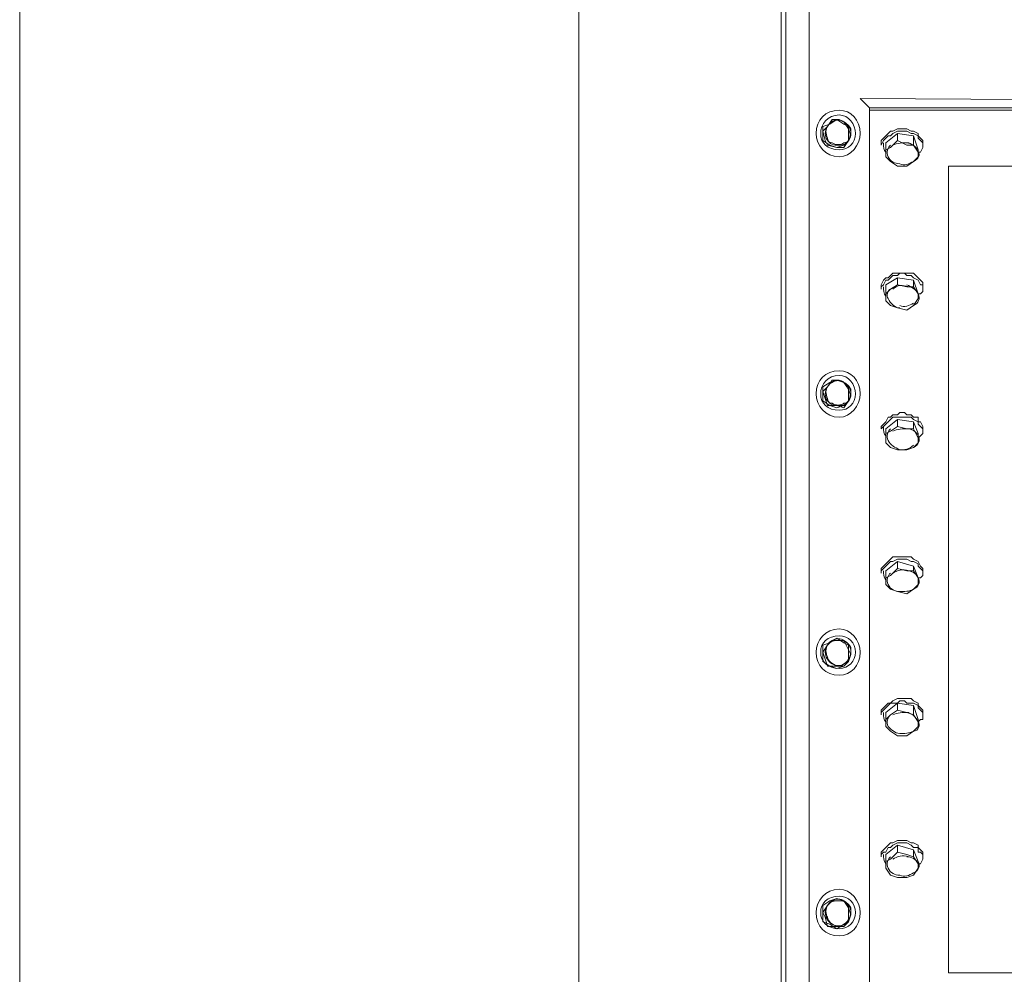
# Model space of a CAD drawing. Header units: millimetres. Extents: x -300186 to 535068, y -28581 to 763298.
# Tile 339 of 405: x 15937 to 16436, y 381831 to 382315. Entities that reach past the tile are written whole.
import ezdxf

# ---------------------------------------------------------------- set-up
doc = ezdxf.new("R2010")
doc.units = ezdxf.units.MM
doc.header["$LTSCALE"] = 10
for name, color, linetype, lineweight in [('koty', 6, 'Continuous', 9), ('NS_tenka', 252, 'Continuous', 18), ('NS_tlusta', 252, 'Continuous', 18)]:
    doc.layers.add(name, color=color, linetype=linetype, lineweight=lineweight)
doc.layers.add('popisky', color=6, linetype='Continuous')

# ---------------------------------------------------------------- blocks, each defined once
blk = doc.blocks.new('A$C12ac11e3')
at = {"layer": 'NS_tenka'}
for p, q in [((-952.32, 3786.46), (-952.32, 5357.31)), ((-940.53, 4814.05), (-940.53, 3764.07)), ((-954.67, 3731.07), (-954.67, 4789.31)), ((-1057.2, 3817.1), (-1057.2, 4704.46)), ((-909.89, 4286.12), (-914.61, 4290.83)), ((-914.61, 4290.83), (22.25, 4286.12)), ((-909.89, 4284.94), (-909.89, 4286.12)), ((-909.89, 4286.12), (22.25, 4286.12)), ((-909.89, 4284.94), (22.25, 4284.94)), ((22.25, 4284.94), (-909.89, 4284.94)), ((-909.89, 4284.94), (-909.89, 3819.46)), ((-893.39, 4286.12), (-898.11, 4286.12)), ((-898.11, 4286.12), (-898.11, 4286.12)), ((-898.11, 4286.12), (-898.11, 4286.12)), ((-898.11, 4286.12), (-898.11, 4286.12)), ((-888.68, 4286.12), (-893.39, 4286.12)), ((-888.68, 4286.12), (-888.68, 4286.12)), ((-887.5, 4286.12), (-888.68, 4286.12)), ((-888.68, 4286.12), (-888.68, 4286.12)), ((-929.92, 4277.87), (-933.46, 4276.69)), ((-928.75, 4280.22), (-931.1, 4276.69)), ((-926.39, 4280.22), (-929.92, 4277.87)), ((-925.21, 4280.22), (-928.75, 4280.22)), ((-922.85, 4277.87), (-926.39, 4280.22)), ((-922.85, 4279.05), (-925.21, 4280.22)), ((-920.5, 4275.51), (-922.85, 4279.05)), ((-920.5, 4276.69), (-922.85, 4277.87)), ((-933.46, 4276.69), (-933.46, 4273.15)), ((-931.1, 4276.69), (-933.46, 4274.33)), ((-933.46, 4274.33), (-932.28, 4269.62)), ((-933.46, 4273.15), (-933.46, 4269.62)), ((-920.5, 4273.15), (-920.5, 4276.69)), ((-919.32, 4271.97), (-920.5, 4275.51)), ((-920.5, 4269.62), (-920.5, 4273.15)), ((-901.64, 4268.44), (-895.75, 4273.15)), ((-901.64, 4271.97), (-900.46, 4273.15)), ((-900.46, 4273.15), (-899.29, 4274.33)), ((-899.29, 4274.33), (-898.11, 4274.33)), ((-899.29, 4271.97), (-898.11, 4273.15)), ((-898.11, 4274.33), (-895.75, 4275.51)), ((-898.11, 4273.15), (-895.75, 4274.33)), ((-895.75, 4275.51), (-894.57, 4275.51)), ((-895.75, 4274.33), (-894.57, 4274.33)), ((-895.75, 4273.15), (-895.75, 4269.62)), ((-895.75, 4273.15), (-887.5, 4271.97)), ((-894.57, 4275.51), (-892.22, 4275.51)), ((-894.57, 4274.33), (-892.22, 4274.33)), ((-892.22, 4275.51), (-891.04, 4275.51)), ((-892.22, 4274.33), (-891.04, 4274.33)), ((-891.04, 4275.51), (-888.68, 4274.33)), ((-891.04, 4274.33), (-888.68, 4273.15)), ((-888.68, 4274.33), (-887.5, 4274.33)), ((-888.68, 4273.15), (-887.5, 4273.15)), ((-887.5, 4274.33), (-885.14, 4273.15)), ((-887.5, 4273.15), (-885.14, 4271.97)), ((-885.14, 4273.15), (-885.14, 4271.97)), ((-933.46, 4269.62), (-929.92, 4267.26)), ((-932.28, 4269.62), (-931.1, 4267.26)), ((-922.85, 4267.26), (-920.5, 4269.62)), ((-922.85, 4266.08), (-920.5, 4269.62)), ((-920.5, 4269.62), (-919.32, 4271.97)), ((-904, 4269.62), (-902.82, 4270.8)), ((-904, 4267.26), (-902.82, 4269.62)), ((-904, 4268.44), (-904, 4269.62)), ((-904, 4268.44), (-904, 4267.26)), ((-902.82, 4270.8), (-901.64, 4271.97)), ((-902.82, 4269.62), (-901.64, 4270.8)), ((-901.64, 4270.8), (-900.46, 4271.97)), ((-901.64, 4264.9), (-901.64, 4268.44)), ((-900.46, 4271.97), (-899.29, 4271.97)), ((-895.75, 4269.62), (-899.29, 4266.08)), ((-891.04, 4267.26), (-895.75, 4269.62)), ((-895.75, 4269.62), (-895.75, 4269.62)), ((-887.5, 4271.97), (-887.5, 4267.26)), ((-887.5, 4271.97), (-885.14, 4264.9)), ((-885.14, 4271.97), (-885.14, 4270.8)), ((-885.14, 4271.97), (-883.97, 4270.8)), ((-885.14, 4270.8), (-883.97, 4269.62)), ((-883.97, 4270.8), (-882.79, 4269.62)), ((-883.97, 4269.62), (-882.79, 4268.44)), ((-882.79, 4269.62), (-882.79, 4268.44)), ((-882.79, 4267.26), (-882.79, 4268.44)), ((-882.79, 4268.44), (-882.79, 4268.44)), ((-882.79, 4268.44), (-882.79, 4267.26)), ((-931.1, 4267.26), (-926.39, 4266.08)), ((-929.92, 4267.26), (-926.39, 4266.08)), ((-926.39, 4266.08), (-922.85, 4267.26)), ((-926.39, 4266.08), (-922.85, 4266.08)), ((-904, 4267.26), (-904, 4267.26)), ((-899.29, 4266.08), (-901.64, 4264.9)), ((-901.64, 4264.9), (-901.64, 4261.37)), ((-887.5, 4267.26), (-891.04, 4267.26)), ((-885.14, 4263.73), (-887.5, 4267.26)), ((-887.5, 4267.26), (-887.5, 4267.26)), ((-885.14, 4264.9), (-885.14, 4261.37)), ((-885.14, 4261.37), (-885.14, 4263.73)), ((-883.97, 4263.73), (-885.14, 4263.73)), ((-882.79, 4266.08), (-883.97, 4263.73)), ((-882.79, 4267.26), (-882.79, 4266.08)), ((-901.64, 4261.37), (-901.64, 4261.37)), ((-901.64, 4261.37), (-899.29, 4259.01)), ((-899.29, 4259.01), (-895.75, 4256.65)), ((-891.04, 4256.65), (-887.5, 4259.01)), ((-887.5, 4259.01), (-885.14, 4261.37)), ((-885.14, 4261.37), (-885.14, 4261.37)), ((-895.75, 4256.65), (-891.04, 4256.65)), ((-17.82, 4256.65), (-869.83, 4256.65)), ((-869.83, 4256.65), (-869.83, 3847.74)), ((-904, 4196.55), (-902.82, 4198.91)), ((-902.82, 4198.91), (-901.64, 4200.09)), ((-902.82, 4196.55), (-901.64, 4198.91)), ((-901.64, 4196.55), (-895.75, 4200.09)), ((-901.64, 4200.09), (-900.46, 4200.09)), ((-901.64, 4198.91), (-900.46, 4198.91)), ((-900.46, 4200.09), (-899.29, 4201.27)), ((-900.46, 4198.91), (-899.29, 4200.09)), ((-899.29, 4201.27), (-898.11, 4202.45)), ((-899.29, 4200.09), (-898.11, 4201.27)), ((-898.11, 4202.45), (-895.75, 4202.45)), ((-898.11, 4201.27), (-895.75, 4201.27)), ((-895.75, 4201.27), (-894.57, 4202.45)), ((-895.75, 4202.45), (-894.57, 4202.45)), ((-895.75, 4200.09), (-895.75, 4196.55)), ((-895.75, 4200.09), (-887.5, 4198.91)), ((-894.57, 4202.45), (-892.22, 4202.45)), ((-894.57, 4202.45), (-892.22, 4202.45)), ((-892.22, 4202.45), (-891.04, 4201.27)), ((-892.22, 4202.45), (-891.04, 4202.45)), ((-891.04, 4202.45), (-888.68, 4202.45)), ((-891.04, 4201.27), (-888.68, 4201.27)), ((-888.68, 4202.45), (-887.5, 4202.45)), ((-888.68, 4201.27), (-887.5, 4200.09)), ((-887.5, 4202.45), (-885.14, 4200.09)), ((-887.5, 4200.09), (-885.14, 4198.91)), ((-887.5, 4198.91), (-887.5, 4195.38)), ((-887.5, 4198.91), (-885.14, 4191.84)), ((-885.14, 4200.09), (-885.14, 4200.09)), ((-885.14, 4200.09), (-883.97, 4198.91)), ((-885.14, 4198.91), (-885.14, 4198.91)), ((-885.14, 4198.91), (-883.97, 4196.55)), ((-883.97, 4198.91), (-882.79, 4197.73)), ((-904, 4196.55), (-904, 4194.2)), ((-904, 4195.38), (-902.82, 4196.55)), ((-904, 4196.55), (-904, 4196.55)), ((-904, 4194.2), (-904, 4194.2)), ((-901.64, 4191.84), (-901.64, 4196.55)), ((-899.29, 4194.2), (-901.64, 4191.84)), ((-895.75, 4196.55), (-899.29, 4194.2)), ((-891.04, 4195.38), (-895.75, 4196.55)), ((-895.75, 4196.55), (-895.75, 4196.55)), ((-887.5, 4195.38), (-891.04, 4195.38)), ((-885.14, 4191.84), (-887.5, 4195.38)), ((-887.5, 4195.38), (-887.5, 4195.38)), ((-883.97, 4196.55), (-882.79, 4196.55)), ((-882.79, 4193.02), (-883.97, 4191.84)), ((-882.79, 4197.73), (-882.79, 4196.55)), ((-882.79, 4194.2), (-882.79, 4196.55)), ((-882.79, 4196.55), (-882.79, 4196.55)), ((-882.79, 4196.55), (-882.79, 4194.2)), ((-882.79, 4194.2), (-882.79, 4193.02)), ((-901.64, 4191.84), (-901.64, 4188.31)), ((-901.64, 4188.31), (-901.64, 4188.31)), ((-901.64, 4188.31), (-899.29, 4185.95)), ((-887.5, 4185.95), (-885.14, 4189.48)), ((-885.14, 4191.84), (-885.14, 4189.48)), ((-885.14, 4189.48), (-885.14, 4191.84)), ((-883.97, 4191.84), (-885.14, 4191.84)), ((-885.14, 4189.48), (-885.14, 4189.48)), ((-899.29, 4185.95), (-895.75, 4184.77)), ((-895.75, 4184.77), (-891.04, 4183.59)), ((-891.04, 4183.59), (-887.5, 4185.95)), ((-928.75, 4148.24), (-931.1, 4144.7)), ((-926.39, 4148.24), (-929.92, 4147.06)), ((-925.21, 4148.24), (-928.75, 4148.24)), ((-922.85, 4147.06), (-926.39, 4148.24)), ((-922.85, 4147.06), (-925.21, 4148.24)), ((-929.92, 4147.06), (-933.46, 4144.7)), ((-933.46, 4144.7), (-933.46, 4141.17)), ((-931.1, 4144.7), (-933.46, 4142.35)), ((-920.5, 4144.7), (-922.85, 4147.06)), ((-920.5, 4143.53), (-922.85, 4147.06)), ((-920.5, 4141.17), (-920.5, 4144.7)), ((-919.32, 4139.99), (-920.5, 4143.53)), ((-933.46, 4142.35), (-932.28, 4138.81)), ((-933.46, 4141.17), (-933.46, 4137.63)), ((-932.28, 4138.81), (-931.1, 4135.28)), ((-920.5, 4137.63), (-920.5, 4141.17)), ((-920.5, 4137.63), (-919.32, 4139.99)), ((-933.46, 4137.63), (-929.92, 4135.28)), ((-931.1, 4135.28), (-926.39, 4135.28)), ((-929.92, 4135.28), (-926.39, 4134.1)), ((-926.39, 4134.1), (-922.85, 4135.28)), ((-926.39, 4135.28), (-922.85, 4134.1)), ((-922.85, 4135.28), (-920.5, 4137.63)), ((-922.85, 4134.1), (-920.5, 4137.63)), ((-901.64, 4127.03), (-900.46, 4129.38)), ((-901.64, 4123.49), (-895.75, 4128.21)), ((-900.46, 4129.38), (-899.29, 4129.38)), ((-900.46, 4127.03), (-899.29, 4128.21)), ((-899.29, 4129.38), (-898.11, 4130.56)), ((-899.29, 4128.21), (-898.11, 4129.38)), ((-898.11, 4130.56), (-895.75, 4130.56)), ((-898.11, 4129.38), (-895.75, 4129.38)), ((-895.75, 4130.56), (-894.57, 4131.74)), ((-895.75, 4129.38), (-894.57, 4129.38)), ((-895.75, 4128.21), (-895.75, 4124.67)), ((-895.75, 4128.21), (-887.5, 4127.03)), ((-894.57, 4131.74), (-892.22, 4131.74)), ((-894.57, 4129.38), (-892.22, 4129.38)), ((-892.22, 4131.74), (-891.04, 4130.56)), ((-892.22, 4129.38), (-891.04, 4129.38)), ((-891.04, 4130.56), (-888.68, 4130.56)), ((-891.04, 4129.38), (-888.68, 4129.38)), ((-888.68, 4130.56), (-887.5, 4129.38)), ((-888.68, 4129.38), (-887.5, 4128.21)), ((-887.5, 4129.38), (-885.14, 4129.38)), ((-887.5, 4128.21), (-885.14, 4127.03)), ((-885.14, 4129.38), (-885.14, 4127.03)), ((-904, 4124.67), (-902.82, 4125.85)), ((-904, 4123.49), (-902.82, 4124.67)), ((-904, 4123.49), (-904, 4124.67)), ((-904, 4123.49), (-904, 4123.49)), ((-904, 4123.49), (-904, 4123.49)), ((-902.82, 4125.85), (-901.64, 4127.03)), ((-902.82, 4124.67), (-901.64, 4125.85)), ((-901.64, 4125.85), (-900.46, 4127.03)), ((-901.64, 4121.14), (-901.64, 4123.49)), ((-895.75, 4124.67), (-899.29, 4122.31)), ((-891.04, 4123.49), (-895.75, 4124.67)), ((-895.75, 4124.67), (-895.75, 4124.67)), ((-887.5, 4123.49), (-891.04, 4123.49)), ((-887.5, 4127.03), (-887.5, 4123.49)), ((-887.5, 4127.03), (-885.14, 4121.14)), ((-885.14, 4118.78), (-887.5, 4123.49)), ((-887.5, 4123.49), (-887.5, 4123.49)), ((-885.14, 4127.03), (-885.14, 4125.85)), ((-885.14, 4127.03), (-883.97, 4127.03)), ((-885.14, 4125.85), (-883.97, 4124.67)), ((-883.97, 4127.03), (-882.79, 4124.67)), ((-883.97, 4124.67), (-882.79, 4123.49)), ((-882.79, 4124.67), (-882.79, 4123.49)), ((-882.79, 4123.49), (-882.79, 4123.49)), ((-882.79, 4123.49), (-882.79, 4123.49)), ((-882.79, 4123.49), (-882.79, 4122.31)), ((-899.29, 4122.31), (-901.64, 4121.14)), ((-901.64, 4121.14), (-901.64, 4116.42)), ((-885.14, 4121.14), (-885.14, 4116.42)), ((-883.97, 4119.96), (-885.14, 4118.78)), ((-885.14, 4116.42), (-885.14, 4118.78)), ((-882.79, 4121.14), (-883.97, 4119.96)), ((-882.79, 4122.31), (-882.79, 4121.14)), ((-901.64, 4116.42), (-901.64, 4116.42)), ((-901.64, 4116.42), (-899.29, 4114.06)), ((-899.29, 4114.06), (-895.75, 4112.89)), ((-891.04, 4112.89), (-887.5, 4114.06)), ((-887.5, 4114.06), (-885.14, 4116.42)), ((-885.14, 4116.42), (-885.14, 4116.42)), ((-895.75, 4112.89), (-891.04, 4112.89)), ((-899.29, 4057.5), (-898.11, 4058.68)), ((-898.11, 4058.68), (-895.75, 4058.68)), ((-895.75, 4058.68), (-894.57, 4058.68)), ((-894.57, 4058.68), (-892.22, 4058.68)), ((-892.22, 4058.68), (-891.04, 4058.68)), ((-891.04, 4058.68), (-888.68, 4058.68)), ((-888.68, 4058.68), (-887.5, 4057.5)), ((-904, 4052.79), (-902.82, 4053.96)), ((-902.82, 4053.96), (-901.64, 4055.14)), ((-902.82, 4052.79), (-901.64, 4053.96)), ((-901.64, 4051.61), (-895.75, 4056.32)), ((-901.64, 4055.14), (-900.46, 4056.32)), ((-901.64, 4053.96), (-900.46, 4055.14)), ((-900.46, 4056.32), (-899.29, 4057.5)), ((-900.46, 4055.14), (-899.29, 4056.32)), ((-899.29, 4056.32), (-898.11, 4056.32)), ((-898.11, 4056.32), (-895.75, 4057.5)), ((-895.75, 4057.5), (-894.57, 4057.5)), ((-895.75, 4056.32), (-895.75, 4052.79)), ((-895.75, 4056.32), (-887.5, 4053.96)), ((-894.57, 4057.5), (-892.22, 4057.5)), ((-892.22, 4057.5), (-891.04, 4057.5)), ((-891.04, 4057.5), (-888.68, 4056.32)), ((-888.68, 4056.32), (-887.5, 4056.32)), ((-887.5, 4057.5), (-885.14, 4056.32)), ((-887.5, 4056.32), (-885.14, 4055.14)), ((-887.5, 4053.96), (-887.5, 4051.61)), ((-887.5, 4053.96), (-885.14, 4048.07)), ((-885.14, 4056.32), (-885.14, 4056.32)), ((-885.14, 4056.32), (-883.97, 4053.96)), ((-885.14, 4055.14), (-885.14, 4053.96)), ((-885.14, 4053.96), (-883.97, 4052.79)), ((-883.97, 4053.96), (-882.79, 4052.79)), ((-904, 4051.61), (-902.82, 4052.79)), ((-904, 4051.61), (-904, 4052.79)), ((-904, 4051.61), (-904, 4050.43)), ((-904, 4050.43), (-904, 4050.43)), ((-901.64, 4048.07), (-901.64, 4051.61)), ((-899.29, 4049.25), (-901.64, 4048.07)), ((-895.75, 4052.79), (-899.29, 4049.25)), ((-891.04, 4051.61), (-895.75, 4052.79)), ((-895.75, 4052.79), (-895.75, 4052.79)), ((-887.5, 4051.61), (-891.04, 4051.61)), ((-885.14, 4048.07), (-887.5, 4051.61)), ((-887.5, 4051.61), (-887.5, 4051.61)), ((-883.97, 4052.79), (-882.79, 4051.61)), ((-882.79, 4049.25), (-883.97, 4048.07)), ((-882.79, 4052.79), (-882.79, 4051.61)), ((-882.79, 4050.43), (-882.79, 4051.61)), ((-882.79, 4051.61), (-882.79, 4051.61)), ((-882.79, 4051.61), (-882.79, 4050.43)), ((-882.79, 4050.43), (-882.79, 4049.25)), ((-901.64, 4048.07), (-901.64, 4044.54)), ((-901.64, 4044.54), (-901.64, 4044.54)), ((-901.64, 4044.54), (-899.29, 4042.18)), ((-887.5, 4042.18), (-885.14, 4044.54)), ((-885.14, 4048.07), (-885.14, 4044.54)), ((-885.14, 4044.54), (-885.14, 4048.07)), ((-883.97, 4048.07), (-885.14, 4048.07)), ((-885.14, 4044.54), (-885.14, 4044.54)), ((-899.29, 4042.18), (-895.75, 4041)), ((-895.75, 4041), (-891.04, 4039.82)), ((-891.04, 4039.82), (-887.5, 4042.18)), ((-929.92, 4015.08), (-933.46, 4013.9)), ((-933.46, 4013.9), (-933.46, 4010.36)), ((-931.1, 4013.9), (-933.46, 4010.36)), ((-928.75, 4016.26), (-931.1, 4013.9)), ((-926.39, 4017.43), (-929.92, 4015.08)), ((-925.21, 4016.26), (-928.75, 4016.26)), ((-922.85, 4015.08), (-926.39, 4017.43)), ((-922.85, 4016.26), (-925.21, 4016.26)), ((-920.5, 4011.54), (-922.85, 4016.26)), ((-920.5, 4013.9), (-922.85, 4015.08)), ((-920.5, 4010.36), (-920.5, 4013.9)), ((-933.46, 4010.36), (-933.46, 4005.65)), ((-933.46, 4010.36), (-932.28, 4006.83)), ((-919.32, 4009.18), (-920.5, 4011.54)), ((-920.5, 4005.65), (-920.5, 4010.36)), ((-920.5, 4005.65), (-919.32, 4009.18)), ((-933.46, 4005.65), (-929.92, 4003.29)), ((-932.28, 4006.83), (-931.1, 4003.29)), ((-931.1, 4003.29), (-926.39, 4003.29)), ((-929.92, 4003.29), (-926.39, 4002.11)), ((-926.39, 4002.11), (-922.85, 4003.29)), ((-926.39, 4003.29), (-922.85, 4003.29)), ((-922.85, 4003.29), (-920.5, 4005.65)), ((-922.85, 4003.29), (-920.5, 4005.65)), ((-902.82, 3982.08), (-901.64, 3983.26)), ((-901.64, 3979.72), (-895.75, 3984.44)), ((-901.64, 3983.26), (-900.46, 3984.44)), ((-901.64, 3982.08), (-900.46, 3983.26)), ((-900.46, 3983.26), (-899.29, 3984.44)), ((-900.46, 3984.44), (-899.29, 3984.44)), ((-899.29, 3984.44), (-898.11, 3985.62)), ((-899.29, 3984.44), (-898.11, 3984.44)), ((-898.11, 3985.62), (-895.75, 3986.79)), ((-898.11, 3984.44), (-895.75, 3984.44)), ((-895.75, 3986.79), (-894.57, 3986.79)), ((-895.75, 3984.44), (-894.57, 3985.62)), ((-895.75, 3984.44), (-895.75, 3980.9)), ((-895.75, 3984.44), (-887.5, 3983.26)), ((-894.57, 3986.79), (-892.22, 3986.79)), ((-894.57, 3985.62), (-892.22, 3985.62)), ((-892.22, 3986.79), (-891.04, 3986.79)), ((-892.22, 3985.62), (-891.04, 3984.44)), ((-891.04, 3986.79), (-888.68, 3986.79)), ((-891.04, 3984.44), (-888.68, 3984.44)), ((-888.68, 3986.79), (-887.5, 3985.62)), ((-888.68, 3984.44), (-887.5, 3984.44)), ((-887.5, 3985.62), (-885.14, 3984.44)), ((-887.5, 3984.44), (-885.14, 3983.26)), ((-887.5, 3983.26), (-887.5, 3978.55)), ((-887.5, 3983.26), (-885.14, 3976.19)), ((-885.14, 3984.44), (-885.14, 3983.26)), ((-885.14, 3983.26), (-885.14, 3982.08)), ((-885.14, 3983.26), (-883.97, 3982.08)), ((-904, 3980.9), (-902.82, 3982.08)), ((-904, 3979.72), (-902.82, 3980.9)), ((-904, 3979.72), (-904, 3980.9)), ((-904, 3979.72), (-904, 3978.55)), ((-904, 3978.55), (-904, 3978.55)), ((-902.82, 3980.9), (-901.64, 3982.08)), ((-901.64, 3976.19), (-901.64, 3979.72)), ((-899.29, 3978.55), (-901.64, 3976.19)), ((-895.75, 3980.9), (-899.29, 3978.55)), ((-891.04, 3979.72), (-895.75, 3980.9)), ((-895.75, 3980.9), (-895.75, 3980.9)), ((-887.5, 3978.55), (-891.04, 3979.72)), ((-885.14, 3975.01), (-887.5, 3978.55)), ((-887.5, 3978.55), (-887.5, 3978.55)), ((-885.14, 3982.08), (-883.97, 3980.9)), ((-883.97, 3982.08), (-882.79, 3980.9)), ((-883.97, 3980.9), (-882.79, 3979.72)), ((-882.79, 3980.9), (-882.79, 3979.72)), ((-882.79, 3978.55), (-882.79, 3979.72)), ((-882.79, 3979.72), (-882.79, 3979.72)), ((-882.79, 3979.72), (-882.79, 3978.55)), ((-882.79, 3978.55), (-882.79, 3976.19)), ((-901.64, 3976.19), (-901.64, 3972.65)), ((-885.14, 3976.19), (-885.14, 3972.65)), ((-883.97, 3976.19), (-885.14, 3975.01)), ((-885.14, 3972.65), (-885.14, 3975.01)), ((-882.79, 3976.19), (-883.97, 3976.19)), ((-901.64, 3972.65), (-901.64, 3972.65)), ((-901.64, 3972.65), (-899.29, 3970.3)), ((-899.29, 3970.3), (-895.75, 3967.94)), ((-891.04, 3967.94), (-887.5, 3970.3)), ((-887.5, 3970.3), (-885.14, 3972.65)), ((-885.14, 3972.65), (-885.14, 3972.65)), ((-895.75, 3967.94), (-891.04, 3967.94)), ((-900.46, 3912.55), (-899.29, 3913.73)), ((-899.29, 3913.73), (-898.11, 3913.73)), ((-898.11, 3913.73), (-895.75, 3914.91)), ((-898.11, 3912.55), (-895.75, 3913.73)), ((-895.75, 3914.91), (-894.57, 3914.91)), ((-895.75, 3913.73), (-894.57, 3913.73)), ((-894.57, 3914.91), (-892.22, 3914.91)), ((-894.57, 3913.73), (-892.22, 3913.73)), ((-892.22, 3914.91), (-891.04, 3914.91)), ((-892.22, 3913.73), (-891.04, 3913.73)), ((-891.04, 3914.91), (-888.68, 3913.73)), ((-891.04, 3913.73), (-888.68, 3912.55)), ((-888.68, 3913.73), (-887.5, 3913.73)), ((-887.5, 3913.73), (-885.14, 3912.55)), ((-904, 3909.02), (-902.82, 3910.2)), ((-904, 3907.84), (-902.82, 3909.02)), ((-904, 3907.84), (-904, 3909.02)), ((-902.82, 3910.2), (-901.64, 3911.37)), ((-902.82, 3909.02), (-901.64, 3909.02)), ((-901.64, 3907.84), (-895.75, 3912.55)), ((-901.64, 3911.37), (-900.46, 3912.55)), ((-901.64, 3909.02), (-900.46, 3911.37)), ((-900.46, 3911.37), (-899.29, 3911.37)), ((-899.29, 3911.37), (-898.11, 3912.55)), ((-895.75, 3909.02), (-899.29, 3905.48)), ((-895.75, 3912.55), (-895.75, 3909.02)), ((-895.75, 3912.55), (-887.5, 3910.2)), ((-891.04, 3907.84), (-895.75, 3909.02)), ((-895.75, 3909.02), (-895.75, 3909.02)), ((-888.68, 3912.55), (-887.5, 3911.37)), ((-887.5, 3911.37), (-885.14, 3911.37)), ((-887.5, 3910.2), (-887.5, 3906.66)), ((-887.5, 3910.2), (-885.14, 3904.3)), ((-885.14, 3912.55), (-885.14, 3911.37)), ((-885.14, 3911.37), (-885.14, 3909.02)), ((-885.14, 3911.37), (-883.97, 3910.2)), ((-885.14, 3909.02), (-883.97, 3909.02)), ((-883.97, 3910.2), (-882.79, 3909.02)), ((-883.97, 3909.02), (-882.79, 3907.84)), ((-882.79, 3909.02), (-882.79, 3907.84)), ((-904, 3907.84), (-904, 3906.66)), ((-904, 3906.66), (-904, 3906.66)), ((-901.64, 3904.3), (-901.64, 3907.84)), ((-899.29, 3905.48), (-901.64, 3904.3)), ((-901.64, 3904.3), (-901.64, 3900.77)), ((-887.5, 3906.66), (-891.04, 3907.84)), ((-885.14, 3903.13), (-887.5, 3906.66)), ((-887.5, 3906.66), (-887.5, 3906.66)), ((-885.14, 3904.3), (-885.14, 3900.77)), ((-882.79, 3905.48), (-883.97, 3903.13)), ((-882.79, 3906.66), (-882.79, 3907.84)), ((-882.79, 3907.84), (-882.79, 3907.84)), ((-882.79, 3907.84), (-882.79, 3905.48)), ((-882.79, 3905.48), (-882.79, 3905.48)), ((-901.64, 3900.77), (-901.64, 3900.77)), ((-901.64, 3900.77), (-899.29, 3897.23)), ((-887.5, 3897.23), (-885.14, 3900.77)), ((-885.14, 3900.77), (-885.14, 3903.13)), ((-883.97, 3903.13), (-885.14, 3903.13)), ((-885.14, 3900.77), (-885.14, 3900.77)), ((-899.29, 3897.23), (-895.75, 3896.06)), ((-895.75, 3896.06), (-891.04, 3896.06)), ((-891.04, 3896.06), (-887.5, 3897.23)), ((-929.92, 3884.27), (-933.46, 3881.91)), ((-928.75, 3884.27), (-931.1, 3881.91)), ((-926.39, 3885.45), (-929.92, 3884.27)), ((-925.21, 3884.27), (-928.75, 3884.27)), ((-922.85, 3884.27), (-926.39, 3885.45)), ((-922.85, 3884.27), (-925.21, 3884.27)), ((-920.5, 3881.91), (-922.85, 3884.27)), ((-920.5, 3880.74), (-922.85, 3884.27)), ((-933.46, 3881.91), (-933.46, 3878.38)), ((-931.1, 3881.91), (-933.46, 3878.38)), ((-920.5, 3878.38), (-920.5, 3881.91)), ((-919.32, 3877.2), (-920.5, 3880.74)), ((-933.46, 3878.38), (-933.46, 3873.66)), ((-933.46, 3878.38), (-932.28, 3876.02)), ((-933.46, 3873.66), (-929.92, 3872.49)), ((-932.28, 3876.02), (-931.1, 3871.31)), ((-922.85, 3872.49), (-920.5, 3873.66)), ((-922.85, 3871.31), (-920.5, 3873.66)), ((-920.5, 3873.66), (-920.5, 3878.38)), ((-920.5, 3873.66), (-919.32, 3877.2)), ((-931.1, 3871.31), (-926.39, 3871.31)), ((-929.92, 3872.49), (-926.39, 3870.13)), ((-926.39, 3870.13), (-922.85, 3872.49)), ((-926.39, 3871.31), (-922.85, 3871.31)), ((-869.83, 3847.74), (-17.82, 3847.74)), ((-17.82, 3847.74), (-869.83, 3847.74)), ((-869.83, 3847.74), (-869.83, 3847.74))]:
    blk.add_line(p, q, dxfattribs=at)
for points in [[(-914.61, 4273.15), (-914.61, 4280.22), (-919.32, 4284.94), (-925.21, 4284.94), (-925.21, 4284.94), (-932.28, 4284.94), (-937, 4280.22), (-937, 4273.15), (-937, 4273.15), (-937, 4267.26), (-932.28, 4261.37), (-925.21, 4261.37), (-925.21, 4261.37), (-919.32, 4261.37), (-914.61, 4267.26), (-914.61, 4273.15)], [(-916.96, 4273.15), (-916.96, 4277.87), (-920.5, 4282.58), (-925.21, 4282.58), (-925.21, 4282.58), (-931.1, 4282.58), (-934.64, 4277.87), (-934.64, 4273.15), (-934.64, 4273.15), (-934.64, 4268.44), (-931.1, 4264.9), (-925.21, 4264.9), (-925.21, 4264.9), (-920.5, 4264.9), (-916.96, 4268.44), (-916.96, 4273.15)], [(-914.61, 4141.17), (-914.61, 4148.24), (-919.32, 4152.95), (-925.21, 4152.95), (-925.21, 4152.95), (-932.28, 4152.95), (-937, 4148.24), (-937, 4141.17), (-937, 4141.17), (-937, 4135.28), (-932.28, 4129.38), (-925.21, 4129.38), (-925.21, 4129.38), (-919.32, 4129.38), (-914.61, 4135.28), (-914.61, 4141.17)], [(-916.96, 4141.17), (-916.96, 4145.88), (-920.5, 4150.6), (-925.21, 4150.6), (-925.21, 4150.6), (-931.1, 4150.6), (-934.64, 4145.88), (-934.64, 4141.17), (-934.64, 4141.17), (-934.64, 4136.46), (-931.1, 4132.92), (-925.21, 4132.92), (-925.21, 4132.92), (-920.5, 4132.92), (-916.96, 4136.46), (-916.96, 4141.17)], [(-914.61, 4010.36), (-914.61, 4016.26), (-919.32, 4022.15), (-925.21, 4022.15), (-925.21, 4022.15), (-932.28, 4022.15), (-937, 4016.26), (-937, 4010.36), (-937, 4010.36), (-937, 4003.29), (-932.28, 3998.58), (-925.21, 3998.58), (-925.21, 3998.58), (-919.32, 3998.58), (-914.61, 4003.29), (-914.61, 4010.36)], [(-914.61, 4010.36), (-914.61, 4016.26), (-919.32, 4022.15), (-925.21, 4022.15), (-925.21, 4022.15), (-932.28, 4022.15), (-937, 4016.26), (-937, 4010.36), (-937, 4010.36), (-937, 4003.29), (-932.28, 3998.58), (-925.21, 3998.58), (-925.21, 3998.58), (-919.32, 3998.58), (-914.61, 4003.29), (-914.61, 4010.36)], [(-916.96, 4010.36), (-916.96, 4015.08), (-920.5, 4018.61), (-925.21, 4018.61), (-925.21, 4018.61), (-931.1, 4018.61), (-934.64, 4015.08), (-934.64, 4010.36), (-934.64, 4010.36), (-934.64, 4005.65), (-931.1, 4002.11), (-925.21, 4002.11), (-925.21, 4002.11), (-920.5, 4002.11), (-916.96, 4005.65), (-916.96, 4010.36)], [(-916.96, 4010.36), (-916.96, 4015.08), (-920.5, 4018.61), (-925.21, 4018.61), (-925.21, 4018.61), (-931.1, 4018.61), (-934.64, 4015.08), (-934.64, 4010.36), (-934.64, 4010.36), (-934.64, 4005.65), (-931.1, 4002.11), (-925.21, 4002.11), (-925.21, 4002.11), (-920.5, 4002.11), (-916.96, 4005.65), (-916.96, 4010.36)], [(-914.61, 3878.38), (-914.61, 3884.27), (-919.32, 3890.16), (-925.21, 3890.16), (-925.21, 3890.16), (-932.28, 3890.16), (-937, 3884.27), (-937, 3878.38), (-937, 3878.38), (-937, 3871.31), (-932.28, 3866.59), (-925.21, 3866.59), (-925.21, 3866.59), (-919.32, 3866.59), (-914.61, 3871.31), (-914.61, 3878.38)], [(-916.96, 3878.38), (-916.96, 3883.09), (-920.5, 3886.63), (-925.21, 3886.63), (-925.21, 3886.63), (-931.1, 3886.63), (-934.64, 3883.09), (-934.64, 3878.38), (-934.64, 3878.38), (-934.64, 3873.66), (-931.1, 3870.13), (-925.21, 3870.13), (-925.21, 3870.13), (-920.5, 3870.13), (-916.96, 3873.66), (-916.96, 3878.38)]]:
    blk.add_open_spline(points, degree=3, knots=[0, 0, 0, 0, 0.0625, 0.0625, 0.0625, 0.062501, 0.125, 0.125, 0.125, 0.125001, 0.1875, 0.1875, 0.1875, 0.187501, 1, 1, 1, 1], dxfattribs=at)
for points in [[(-928.75, 4279.05), (-931.1, 4277.87), (-932.28, 4275.51), (-932.28, 4273.15)], [(-925.21, 4280.22), (-927.57, 4280.22), (-929.92, 4279.05), (-931.1, 4276.69)], [(-922.85, 4279.05), (-924.03, 4280.22), (-927.57, 4280.22), (-928.75, 4279.05)], [(-919.32, 4275.51), (-920.5, 4277.87), (-922.85, 4279.05), (-925.21, 4280.22)], [(-919.32, 4273.15), (-919.32, 4275.51), (-920.5, 4277.87), (-922.85, 4279.05)], [(-931.1, 4276.69), (-932.28, 4275.51), (-932.28, 4273.15), (-931.1, 4270.8)], [(-932.28, 4273.15), (-932.28, 4270.8), (-931.1, 4268.44), (-928.75, 4268.44)], [(-922.85, 4268.44), (-920.5, 4268.44), (-919.32, 4270.8), (-919.32, 4273.15)], [(-920.5, 4269.62), (-919.32, 4271.97), (-919.32, 4274.33), (-919.32, 4275.51)], [(-931.1, 4270.8), (-931.1, 4268.44), (-928.75, 4267.26), (-926.39, 4267.26)], [(-928.75, 4268.44), (-927.57, 4267.26), (-924.03, 4267.26), (-922.85, 4268.44)], [(-926.39, 4267.26), (-924.03, 4267.26), (-921.68, 4267.26), (-920.5, 4269.62)], [(-902.82, 4268.44), (-902.82, 4266.08), (-902.82, 4264.9), (-901.64, 4263.73)], [(-889.86, 4268.44), (-893.39, 4268.44), (-895.75, 4268.44), (-898.11, 4267.26)], [(-885.14, 4264.9), (-886.32, 4266.08), (-888.68, 4268.44), (-891.04, 4268.44)], [(-899.29, 4267.26), (-900.46, 4266.08), (-901.64, 4263.73), (-900.46, 4261.37)], [(-887.5, 4259.01), (-885.14, 4260.19), (-883.97, 4262.55), (-885.14, 4263.73)], [(-900.46, 4261.37), (-899.29, 4259.01), (-896.93, 4257.83), (-894.57, 4257.83)], [(-894.57, 4257.83), (-892.22, 4256.65), (-889.86, 4257.83), (-887.5, 4259.01)], [(-902.82, 4195.38), (-902.82, 4194.2), (-902.82, 4191.84), (-901.64, 4190.66)], [(-899.29, 4194.2), (-900.46, 4194.2), (-901.64, 4190.66), (-900.46, 4189.48)], [(-889.86, 4195.38), (-893.39, 4196.55), (-895.75, 4196.55), (-898.11, 4194.2)], [(-885.14, 4191.84), (-886.32, 4194.2), (-888.68, 4195.38), (-891.04, 4196.55)], [(-900.46, 4189.48), (-899.29, 4187.13), (-896.93, 4184.77), (-894.57, 4184.77)], [(-887.5, 4185.95), (-885.14, 4187.13), (-883.97, 4189.48), (-885.14, 4191.84)], [(-894.57, 4185.95), (-892.22, 4184.77), (-889.86, 4185.95), (-887.5, 4187.13)], [(-925.21, 4148.24), (-927.57, 4148.24), (-929.92, 4147.06), (-931.1, 4144.7)], [(-922.85, 4147.06), (-924.03, 4148.24), (-927.57, 4148.24), (-928.75, 4147.06)], [(-919.32, 4143.53), (-920.5, 4145.88), (-922.85, 4147.06), (-925.21, 4148.24)], [(-928.75, 4147.06), (-931.1, 4145.88), (-932.28, 4143.53), (-932.28, 4141.17)], [(-931.1, 4144.7), (-932.28, 4143.53), (-932.28, 4141.17), (-931.1, 4138.81)], [(-919.32, 4141.17), (-919.32, 4143.53), (-920.5, 4145.88), (-922.85, 4147.06)], [(-920.5, 4137.63), (-919.32, 4139.99), (-919.32, 4142.35), (-919.32, 4143.53)], [(-932.28, 4141.17), (-932.28, 4138.81), (-931.1, 4136.46), (-928.75, 4136.46)], [(-931.1, 4138.81), (-931.1, 4136.46), (-928.75, 4135.28), (-926.39, 4135.28)], [(-922.85, 4136.46), (-920.5, 4136.46), (-919.32, 4138.81), (-919.32, 4141.17)], [(-928.75, 4136.46), (-927.57, 4135.28), (-924.03, 4135.28), (-922.85, 4136.46)], [(-926.39, 4135.28), (-924.03, 4135.28), (-921.68, 4135.28), (-920.5, 4137.63)], [(-902.82, 4124.67), (-902.82, 4122.31), (-902.82, 4121.14), (-901.64, 4119.96)], [(-899.29, 4123.49), (-900.46, 4122.31), (-901.64, 4119.96), (-900.46, 4117.6)], [(-889.86, 4123.49), (-893.39, 4123.49), (-895.75, 4123.49), (-898.11, 4122.31)], [(-885.14, 4119.96), (-886.32, 4122.31), (-888.68, 4123.49), (-891.04, 4123.49)], [(-887.5, 4114.06), (-885.14, 4115.24), (-883.97, 4117.6), (-885.14, 4119.96)], [(-900.46, 4117.6), (-899.29, 4115.24), (-896.93, 4114.06), (-894.57, 4112.89)], [(-894.57, 4112.89), (-892.22, 4112.89), (-889.86, 4112.89), (-887.5, 4115.24)], [(-902.82, 4051.61), (-902.82, 4050.43), (-902.82, 4048.07), (-901.64, 4046.89)], [(-899.29, 4050.43), (-900.46, 4049.25), (-901.64, 4046.89), (-900.46, 4044.54)], [(-889.86, 4051.61), (-893.39, 4052.79), (-895.75, 4051.61), (-898.11, 4050.43)], [(-885.14, 4048.07), (-886.32, 4050.43), (-888.68, 4051.61), (-891.04, 4051.61)], [(-900.46, 4044.54), (-899.29, 4042.18), (-896.93, 4041), (-894.57, 4041)], [(-887.5, 4042.18), (-885.14, 4043.36), (-883.97, 4045.72), (-885.14, 4048.07)], [(-894.57, 4041), (-892.22, 4041), (-889.86, 4041), (-887.5, 4042.18)], [(-928.75, 4016.26), (-931.1, 4015.08), (-932.28, 4012.72), (-932.28, 4010.36)], [(-931.1, 4013.9), (-932.28, 4012.72), (-932.28, 4009.18), (-931.1, 4008.01)], [(-925.21, 4016.26), (-927.57, 4016.26), (-929.92, 4016.26), (-931.1, 4013.9)], [(-922.85, 4016.26), (-924.03, 4017.43), (-927.57, 4017.43), (-928.75, 4016.26)], [(-919.32, 4012.72), (-920.5, 4015.08), (-922.85, 4016.26), (-925.21, 4016.26)], [(-919.32, 4010.36), (-919.32, 4012.72), (-920.5, 4015.08), (-922.85, 4016.26)], [(-932.28, 4010.36), (-932.28, 4008.01), (-931.1, 4005.65), (-928.75, 4004.47)], [(-922.85, 4004.47), (-920.5, 4005.65), (-919.32, 4008.01), (-919.32, 4010.36)], [(-920.5, 4006.83), (-919.32, 4008.01), (-919.32, 4010.36), (-919.32, 4012.72)], [(-931.1, 4008.01), (-931.1, 4005.65), (-928.75, 4004.47), (-926.39, 4003.29)], [(-928.75, 4004.47), (-927.57, 4003.29), (-924.03, 4003.29), (-922.85, 4004.47)], [(-926.39, 4003.29), (-924.03, 4003.29), (-921.68, 4004.47), (-920.5, 4006.83)], [(-902.82, 3979.72), (-902.82, 3977.37), (-902.82, 3976.19), (-901.64, 3975.01)], [(-899.29, 3978.55), (-900.46, 3977.37), (-901.64, 3975.01), (-900.46, 3972.65)], [(-889.86, 3979.72), (-893.39, 3979.72), (-895.75, 3979.72), (-898.11, 3978.55)], [(-885.14, 3975.01), (-886.32, 3977.37), (-888.68, 3979.72), (-891.04, 3979.72)], [(-887.5, 3970.3), (-885.14, 3970.3), (-883.97, 3973.83), (-885.14, 3975.01)], [(-900.46, 3972.65), (-899.29, 3971.47), (-896.93, 3969.12), (-894.57, 3969.12)], [(-894.57, 3969.12), (-892.22, 3969.12), (-889.86, 3969.12), (-887.5, 3970.3)], [(-902.82, 3907.84), (-902.82, 3906.66), (-902.82, 3904.3), (-901.64, 3903.13)], [(-899.29, 3906.66), (-900.46, 3905.48), (-901.64, 3903.13), (-900.46, 3900.77)], [(-889.86, 3906.66), (-893.39, 3907.84), (-895.75, 3906.66), (-898.11, 3905.48)], [(-885.14, 3903.13), (-886.32, 3905.48), (-888.68, 3906.66), (-891.04, 3906.66)], [(-887.5, 3898.41), (-885.14, 3899.59), (-883.97, 3901.95), (-885.14, 3904.3)], [(-900.46, 3900.77), (-899.29, 3898.41), (-896.93, 3897.23), (-894.57, 3897.23)], [(-894.57, 3897.23), (-892.22, 3896.06), (-889.86, 3897.23), (-887.5, 3898.41)], [(-928.75, 3884.27), (-931.1, 3883.09), (-932.28, 3880.74), (-932.28, 3878.38)], [(-925.21, 3884.27), (-927.57, 3884.27), (-929.92, 3884.27), (-931.1, 3881.91)], [(-922.85, 3884.27), (-924.03, 3885.45), (-927.57, 3885.45), (-928.75, 3884.27)], [(-919.32, 3880.74), (-920.5, 3883.09), (-922.85, 3884.27), (-925.21, 3884.27)], [(-919.32, 3878.38), (-919.32, 3880.74), (-920.5, 3883.09), (-922.85, 3884.27)], [(-931.1, 3881.91), (-932.28, 3880.74), (-932.28, 3877.2), (-931.1, 3876.02)], [(-920.5, 3874.84), (-919.32, 3876.02), (-919.32, 3878.38), (-919.32, 3880.74)], [(-932.28, 3878.38), (-932.28, 3876.02), (-931.1, 3873.66), (-928.75, 3872.49)], [(-931.1, 3876.02), (-931.1, 3873.66), (-928.75, 3872.49), (-926.39, 3871.31)], [(-926.39, 3871.31), (-924.03, 3871.31), (-921.68, 3872.49), (-920.5, 3874.84)], [(-922.85, 3872.49), (-920.5, 3873.66), (-919.32, 3876.02), (-919.32, 3878.38)], [(-928.75, 3872.49), (-927.57, 3871.31), (-924.03, 3871.31), (-922.85, 3872.49)]]:
    blk.add_open_spline(points, degree=3, dxfattribs=at)
blk = doc.blocks.new('podklad')
at = {"layer": 'NS_tlusta', "color": 252}
blk.add_lwpolyline([(139800.63, 453763.3), (139800.63, 452360.18), (139000.63, 452360.18), (139000.63, 451163.3), (137200.63, 451163.3), (137200.63, 453763.3)], close=True, dxfattribs=at)
at = {"layer": 'koty', "color": 252}
blk.add_blockref('A$C12ac11e3', (138541.33, 448055.96), dxfattribs=at)

msp = doc.modelspace()

# ---------------------------------------------------------------- block references
at = {"layer": 'popisky', "lineweight": -3}
msp.add_blockref('podklad', (-121263.286, -70072.259), dxfattribs=at)

doc.saveas('drawing.dxf')
